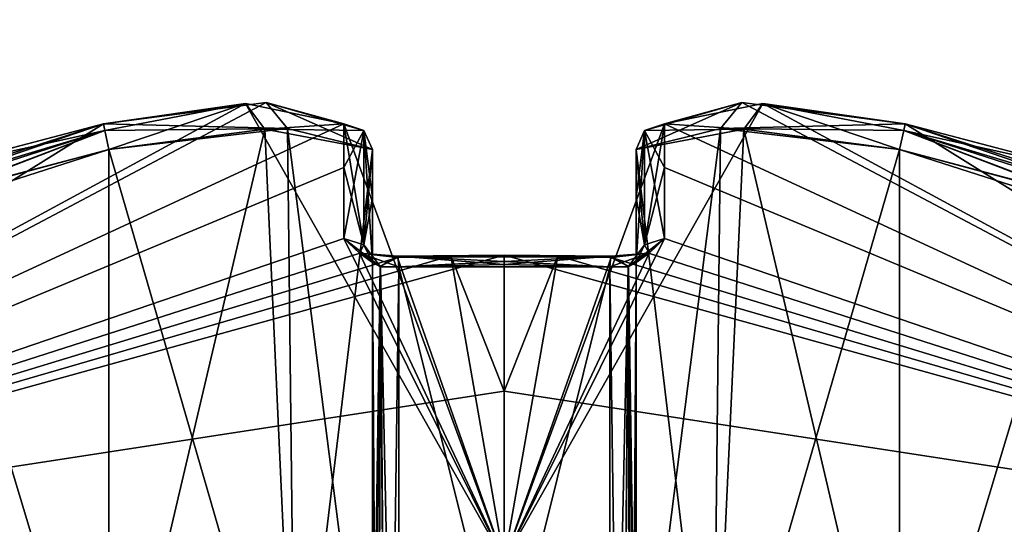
# Model space of a CAD drawing. Extents: x -200 to 200, y -434 to 356.
# Tile 324 of 656: x -1.84 to 1.9, y -237.46 to -235.54. Entities that reach past the tile are written whole.
import ezdxf

# ---------------------------------------------------------------- set-up
doc = ezdxf.new("R2010")
doc.units = 0
doc.header["$LTSCALE"] = 52.148148
for name, color, linetype in [('402', 7, 'CONTINUOUS'), ('407', 7, 'CONTINUOUS'), ('410', 7, 'CONTINUOUS'), ('411', 7, 'CONTINUOUS'), ('412', 7, 'CONTINUOUS'), ('414', 7, 'CONTINUOUS'), ('415', 7, 'CONTINUOUS'), ('416', 7, 'CONTINUOUS'), ('417', 7, 'CONTINUOUS'), ('418', 7, 'CONTINUOUS'), ('419', 7, 'CONTINUOUS'), ('420', 7, 'CONTINUOUS'), ('421', 7, 'CONTINUOUS'), ('422', 7, 'CONTINUOUS'), ('423', 7, 'CONTINUOUS'), ('424', 7, 'CONTINUOUS'), ('425', 7, 'CONTINUOUS'), ('426', 7, 'CONTINUOUS'), ('427', 7, 'CONTINUOUS'), ('428', 7, 'CONTINUOUS'), ('429', 7, 'CONTINUOUS'), ('430', 7, 'CONTINUOUS'), ('432', 7, 'CONTINUOUS'), ('434', 7, 'CONTINUOUS'), ('436', 7, 'CONTINUOUS'), ('446', 7, 'CONTINUOUS'), ('447', 7, 'CONTINUOUS'), ('448', 7, 'CONTINUOUS'), ('449', 7, 'CONTINUOUS'), ('450', 7, 'CONTINUOUS'), ('451', 7, 'CONTINUOUS'), ('452', 7, 'CONTINUOUS'), ('456', 7, 'CONTINUOUS'), ('457', 7, 'CONTINUOUS'), ('458', 7, 'CONTINUOUS'), ('459', 7, 'CONTINUOUS'), ('460', 7, 'CONTINUOUS'), ('461', 7, 'CONTINUOUS'), ('462', 7, 'CONTINUOUS'), ('463', 7, 'CONTINUOUS'), ('464', 7, 'CONTINUOUS'), ('468', 7, 'CONTINUOUS'), ('469', 7, 'CONTINUOUS'), ('732', 7, 'CONTINUOUS')]:
    doc.layers.add(name, color=color, linetype=linetype)

msp = doc.modelspace()

# ---------------------------------------------------------------- linework, layer by layer
at = {"layer": '402', "color": 7, "linetype": 'CONTINUOUS'}
for points in [[(0.6084, -235.9375, 47.129), (0.9812, -235.8597, 47.8649), (0, -237.5962, 43.8167), (0.6084, -235.9375, 47.129)], [(0, -237.5962, 43.8167), (0.9812, -235.8597, 47.8649), (4.1858, -237.5962, 46.2333), (0, -237.5962, 43.8167)], [(0.9008, -235.8568, 49.5015), (0.6084, -235.9375, 50.171), (4.1858, -237.5962, 51.0667), (0.9008, -235.8568, 49.5015)], [(1.521, -235.9375, 49.2584), (0.9008, -235.8568, 49.5015), (4.1858, -237.5962, 51.0667), (1.521, -235.9375, 49.2584)], [(0.9812, -235.8597, 47.8649), (1.521, -235.9375, 48.0416), (4.1858, -237.5962, 46.2333), (0.9812, -235.8597, 47.8649)], [(0.6084, -236.373, 45.7733), (0.6084, -235.9375, 47.129), (0, -237.5962, 43.8167), (0.6084, -236.373, 45.7733)], [(0.6083, -236.1032, 46.4989), (0.6084, -235.9375, 47.129), (0.6084, -236.373, 45.7733), (0.6083, -236.1032, 46.4989)], [(0.6084, -235.9375, 50.171), (0.6083, -236.1032, 50.8011), (4.1858, -237.5962, 51.0667), (0.6084, -235.9375, 50.171)], [(2.8767, -236.373, 49.2584), (1.521, -235.9375, 49.2584), (4.1858, -237.5962, 51.0667), (2.8767, -236.373, 49.2584)], [(2.1511, -236.1032, 49.2583), (1.521, -235.9375, 49.2584), (2.8767, -236.373, 49.2584), (2.1511, -236.1032, 49.2583)], [(1.521, -235.9375, 48.0416), (2.1559, -236.1047, 48.0418), (4.1858, -237.5962, 46.2333), (1.521, -235.9375, 48.0416)], [(0.6083, -236.1032, 50.8011), (0.6084, -236.373, 51.5267), (4.1858, -237.5962, 51.0667), (0.6083, -236.1032, 50.8011)], [(0.5497, -236.428, 45.6385), (0.6084, -236.373, 45.7733), (0, -237.5962, 43.8167), (0.5497, -236.428, 45.6385)], [(0.6084, -236.373, 51.5267), (0.5476, -236.4288, 51.6635), (4.1858, -237.5962, 51.0667), (0.6084, -236.373, 51.5267)], [(0.4056, -236.4455, 45.578), (0.5497, -236.428, 45.6385), (0, -237.5962, 43.8167), (0.4056, -236.4455, 45.578)], [(0, -236.436, 45.5717), (0.203, -236.4384, 45.5732), (0, -236.9521, 44.6519), (0, -236.436, 45.5717)], [(4.1858, -237.5962, 51.0667), (0, -236.436, 51.7283), (0, -236.9521, 52.6481), (4.1858, -237.5962, 51.0667)], [(0.203, -236.4384, 51.7268), (0, -236.436, 51.7283), (4.1858, -237.5962, 51.0667), (0.203, -236.4384, 51.7268)], [(0.203, -236.4384, 45.5732), (0.4056, -236.4455, 45.578), (0, -237.5962, 43.8167), (0.203, -236.4384, 45.5732)], [(0, -236.9521, 44.6519), (0.203, -236.4384, 45.5732), (0, -237.5962, 43.8167), (0, -236.9521, 44.6519)], [(0.4056, -236.4455, 51.722), (0.203, -236.4384, 51.7268), (4.1858, -237.5962, 51.0667), (0.4056, -236.4455, 51.722)], [(0.5476, -236.4288, 51.6635), (0.4056, -236.4455, 51.722), (4.1858, -237.5962, 51.0667), (0.5476, -236.4288, 51.6635)], [(0, -237.5962, 53.4833), (4.1858, -237.5962, 51.0667), (0, -236.9521, 52.6481), (0, -237.5962, 53.4833)]]:
    msp.add_3dface(points, dxfattribs=at)
at = {"layer": '407', "color": 7, "linetype": 'CONTINUOUS'}
for points in [[(-1.521, -235.9375, 48.0416), (-0.9028, -235.8568, 47.8003), (-4.1858, -237.5962, 46.2333), (-1.521, -235.9375, 48.0416)], [(-0.9028, -235.8568, 47.8003), (-0.6084, -235.9375, 47.129), (-4.1858, -237.5962, 46.2333), (-0.9028, -235.8568, 47.8003)], [(0, -237.5962, 53.4833), (-0.9812, -235.8597, 49.4351), (-4.1858, -237.5962, 51.0667), (0, -237.5962, 53.4833)], [(-0.9812, -235.8597, 49.4351), (-1.521, -235.9375, 49.2584), (-4.1858, -237.5962, 51.0667), (-0.9812, -235.8597, 49.4351)], [(-0.9812, -235.8597, 49.4351), (0, -237.5962, 53.4833), (-0.6084, -235.9375, 50.171), (-0.9812, -235.8597, 49.4351)], [(-2.8767, -236.373, 48.0416), (-1.521, -235.9375, 48.0416), (-4.1858, -237.5962, 46.2333), (-2.8767, -236.373, 48.0416)], [(-4.1858, -237.5962, 46.2333), (-0.6084, -235.9375, 47.129), (-0.6083, -236.1032, 46.4989), (-4.1858, -237.5962, 46.2333)], [(-1.521, -235.9375, 49.2584), (-2.1559, -236.1047, 49.2582), (-4.1858, -237.5962, 51.0667), (-1.521, -235.9375, 49.2584)], [(-2.1511, -236.1032, 48.0417), (-1.521, -235.9375, 48.0416), (-2.8767, -236.373, 48.0416), (-2.1511, -236.1032, 48.0417)], [(-0.6084, -235.9375, 50.171), (0, -237.5962, 53.4833), (-0.6084, -236.373, 51.5267), (-0.6084, -235.9375, 50.171)], [(-0.6083, -236.1032, 50.8011), (-0.6084, -235.9375, 50.171), (-0.6084, -236.373, 51.5267), (-0.6083, -236.1032, 50.8011)], [(-0.6084, -236.373, 45.7733), (-4.1858, -237.5962, 46.2333), (-0.6083, -236.1032, 46.4989), (-0.6084, -236.373, 45.7733)], [(-0.5476, -236.4288, 45.6365), (-4.1858, -237.5962, 46.2333), (-0.6084, -236.373, 45.7733), (-0.5476, -236.4288, 45.6365)], [(-0.6084, -236.373, 51.5267), (0, -237.5962, 53.4833), (-0.5497, -236.428, 51.6615), (-0.6084, -236.373, 51.5267)], [(-0.4056, -236.4455, 45.578), (-4.1858, -237.5962, 46.2333), (-0.5476, -236.4288, 45.6365), (-0.4056, -236.4455, 45.578)], [(0, -236.436, 45.5717), (0, -236.9521, 44.6519), (-4.1858, -237.5962, 46.2333), (0, -236.436, 45.5717)], [(0, -236.436, 45.5717), (-4.1858, -237.5962, 46.2333), (-0.203, -236.4384, 45.5732), (0, -236.436, 45.5717)], [(-0.203, -236.4384, 45.5732), (-4.1858, -237.5962, 46.2333), (-0.4056, -236.4455, 45.578), (-0.203, -236.4384, 45.5732)], [(-0.5497, -236.428, 51.6615), (0, -237.5962, 53.4833), (-0.4056, -236.4455, 51.722), (-0.5497, -236.428, 51.6615)], [(-0.4056, -236.4455, 51.722), (0, -237.5962, 53.4833), (-0.203, -236.4384, 51.7268), (-0.4056, -236.4455, 51.722)], [(0, -236.9521, 52.6481), (0, -236.436, 51.7283), (-0.203, -236.4384, 51.7268), (0, -236.9521, 52.6481)], [(0, -237.5962, 53.4833), (0, -236.9521, 52.6481), (-0.203, -236.4384, 51.7268), (0, -237.5962, 53.4833)], [(0, -236.9521, 44.6519), (0, -237.5962, 43.8167), (-4.1858, -237.5962, 46.2333), (0, -236.9521, 44.6519)]]:
    msp.add_3dface(points, dxfattribs=at)
at = {"layer": '410', "color": 7, "linetype": 'CONTINUOUS'}
for points in [[(-0.5, -236.0349, 47.15), (-0.5, -236.4644, 45.813), (-0.5, -236.2167, 46.4708), (-0.5, -236.0349, 47.15)], [(-0.5, -238.477, 47.15), (-0.5, -236.4644, 45.813), (-0.5, -236.0349, 47.15), (-0.5, -238.477, 47.15)], [(-0.5, -238.477, 50.15), (-0.5, -236.0349, 50.15), (-0.5, -236.2167, 50.8292), (-0.5, -238.477, 50.15)], [(-0.5, -236.4644, 51.487), (-0.5, -238.477, 50.15), (-0.5, -236.2167, 50.8292), (-0.5, -236.4644, 51.487)]]:
    msp.add_3dface(points, dxfattribs=at)
at = {"layer": '411', "color": 7, "linetype": 'CONTINUOUS'}
for points in [[(0.5, -236.4644, 45.813), (0.5, -236.0349, 47.15), (0.5, -236.2167, 46.4707), (0.5, -236.4644, 45.813)], [(0.5, -238.477, 47.15), (0.5, -236.0349, 47.15), (0.5, -236.4644, 45.813), (0.5, -238.477, 47.15)]]:
    msp.add_3dface(points, dxfattribs=at)
at = {"layer": '412', "color": 7, "linetype": 'CONTINUOUS'}
for points in [[(-0.4, -236.4806, 45.7037), (0.4, -236.4806, 45.7037), (0, -236.4712, 45.6974), (-0.4, -236.4806, 45.7037)], [(-0.4, -239.7053, 47.846), (0.4, -236.4806, 45.7037), (-0.4, -236.4806, 45.7037), (-0.4, -239.7053, 47.846)], [(0.4, -239.7053, 47.846), (0.4, -236.4806, 45.7037), (-0.4, -239.7053, 47.846), (0.4, -239.7053, 47.846)]]:
    msp.add_3dface(points, dxfattribs=at)
at = {"layer": '414', "color": 7, "linetype": 'CONTINUOUS'}
for points in [[(1.5, -236.0349, 48.15), (1.5, -238.477, 48.15), (2.1793, -236.2167, 48.15), (1.5, -236.0349, 48.15)], [(1.5, -238.477, 48.15), (2.837, -236.4644, 48.15), (2.1793, -236.2167, 48.15), (1.5, -238.477, 48.15)]]:
    msp.add_3dface(points, dxfattribs=at)
at = {"layer": '415', "color": 7, "linetype": 'CONTINUOUS'}
for points in [[(2.837, -236.4644, 49.15), (1.5, -236.0349, 49.15), (2.1793, -236.2167, 49.15), (2.837, -236.4644, 49.15)], [(1.5, -238.477, 49.15), (1.5, -236.0349, 49.15), (2.837, -236.4644, 49.15), (1.5, -238.477, 49.15)]]:
    msp.add_3dface(points, dxfattribs=at)
at = {"layer": '416', "color": 7, "linetype": 'CONTINUOUS'}
for points in [[(0.804, -239.7053, 49.05), (2.9463, -236.4806, 49.05), (0.804, -239.7053, 48.25), (0.804, -239.7053, 49.05)], [(0.804, -239.7053, 48.25), (2.9463, -236.4806, 49.05), (2.9463, -236.4806, 48.25), (0.804, -239.7053, 48.25)]]:
    msp.add_3dface(points, dxfattribs=at)
at = {"layer": '417', "color": 7, "linetype": 'CONTINUOUS'}
for points in [[(0.5, -236.0349, 50.15), (0.5, -238.477, 50.15), (0.5, -236.2167, 50.8292), (0.5, -236.0349, 50.15)], [(0.5, -238.477, 50.15), (0.5, -236.4644, 51.487), (0.5, -236.2167, 50.8292), (0.5, -238.477, 50.15)]]:
    msp.add_3dface(points, dxfattribs=at)
at = {"layer": '418', "color": 7, "linetype": 'CONTINUOUS'}
for points in [[(0.4, -236.4806, 51.5963), (-0.4, -236.4806, 51.5963), (0, -236.4712, 51.6026), (0.4, -236.4806, 51.5963)], [(0.4, -239.7053, 49.454), (-0.4, -236.4806, 51.5963), (0.4, -236.4806, 51.5963), (0.4, -239.7053, 49.454)], [(-0.4, -239.7053, 49.454), (-0.4, -236.4806, 51.5963), (0.4, -239.7053, 49.454), (-0.4, -239.7053, 49.454)]]:
    msp.add_3dface(points, dxfattribs=at)
at = {"layer": '419', "color": 7, "linetype": 'CONTINUOUS'}
for points in [[(-1.5, -236.0349, 49.15), (-1.5, -238.477, 49.15), (-2.1793, -236.2167, 49.15), (-1.5, -236.0349, 49.15)], [(-1.5, -238.477, 49.15), (-2.837, -236.4644, 49.15), (-2.1793, -236.2167, 49.15), (-1.5, -238.477, 49.15)]]:
    msp.add_3dface(points, dxfattribs=at)
at = {"layer": '420', "color": 7, "linetype": 'CONTINUOUS'}
for points in [[(-2.837, -236.4644, 48.15), (-1.5, -236.0349, 48.15), (-2.1793, -236.2167, 48.15), (-2.837, -236.4644, 48.15)], [(-1.5, -238.477, 48.15), (-1.5, -236.0349, 48.15), (-2.837, -236.4644, 48.15), (-1.5, -238.477, 48.15)]]:
    msp.add_3dface(points, dxfattribs=at)
at = {"layer": '421', "color": 7, "linetype": 'CONTINUOUS'}
for points in [[(-0.804, -239.7053, 49.05), (-2.9463, -236.4806, 48.25), (-2.9463, -236.4806, 49.05), (-0.804, -239.7053, 49.05)], [(-0.804, -239.7053, 48.25), (-2.9463, -236.4806, 48.25), (-0.804, -239.7053, 49.05), (-0.804, -239.7053, 48.25)]]:
    msp.add_3dface(points, dxfattribs=at)
at = {"layer": '422', "color": 7, "linetype": 'CONTINUOUS'}
for points in [[(0.4444, -239.6996, 49.4454), (0.4, -239.7053, 49.454), (0.47, -236.4799, 51.5625), (0.4444, -239.6996, 49.4454)], [(0.4, -239.7053, 49.454), (0.4, -236.4806, 51.5963), (0.47, -236.4799, 51.5625), (0.4, -239.7053, 49.454)], [(0.4796, -239.6835, 49.4212), (0.4444, -239.6996, 49.4454), (0.47, -236.4799, 51.5625), (0.4796, -239.6835, 49.4212)], [(0.5, -236.4644, 51.487), (0.4796, -239.6835, 49.4212), (0.47, -236.4799, 51.5625), (0.5, -236.4644, 51.487)], [(0.4796, -239.6835, 49.4212), (0.5, -236.4644, 51.487), (0.4964, -238.9158, 49.8903), (0.4796, -239.6835, 49.4212)], [(0.5, -236.4644, 51.487), (0.5, -238.477, 50.15), (0.4964, -238.9158, 49.8903), (0.5, -236.4644, 51.487)]]:
    msp.add_3dface(points, dxfattribs=at)
at = {"layer": '423', "color": 7, "linetype": 'CONTINUOUS'}
for points in [[(-0.5, -238.477, 50.15), (-0.5, -236.4644, 51.487), (-0.471, -236.4797, 51.5614), (-0.5, -238.477, 50.15)], [(-0.4964, -238.9158, 49.8903), (-0.5, -238.477, 50.15), (-0.471, -236.4797, 51.5614), (-0.4964, -238.9158, 49.8903)], [(-0.4796, -239.6835, 49.4212), (-0.4964, -238.9158, 49.8903), (-0.471, -236.4797, 51.5614), (-0.4796, -239.6835, 49.4212)], [(-0.4444, -239.6996, 49.4454), (-0.4796, -239.6835, 49.4212), (-0.471, -236.4797, 51.5614), (-0.4444, -239.6996, 49.4454)], [(-0.4, -236.4806, 51.5963), (-0.4444, -239.6996, 49.4454), (-0.471, -236.4797, 51.5614), (-0.4, -236.4806, 51.5963)], [(-0.4, -236.4806, 51.5963), (-0.4, -239.7053, 49.454), (-0.4444, -239.6996, 49.4454), (-0.4, -236.4806, 51.5963)]]:
    msp.add_3dface(points, dxfattribs=at)
at = {"layer": '424', "color": 7, "linetype": 'CONTINUOUS'}
for points in [[(-2.9463, -236.4806, 48.25), (-0.7954, -239.6996, 48.2056), (-2.9114, -236.4797, 48.179), (-2.9463, -236.4806, 48.25)], [(-2.9463, -236.4806, 48.25), (-0.804, -239.7053, 48.25), (-0.7954, -239.6996, 48.2056), (-2.9463, -236.4806, 48.25)], [(-1.5, -238.477, 48.15), (-2.837, -236.4644, 48.15), (-2.9114, -236.4797, 48.179), (-1.5, -238.477, 48.15)], [(-1.2505, -238.8988, 48.1533), (-1.5, -238.477, 48.15), (-2.9114, -236.4797, 48.179), (-1.2505, -238.8988, 48.1533)], [(-0.7712, -239.6835, 48.1704), (-1.2505, -238.8988, 48.1533), (-2.9114, -236.4797, 48.179), (-0.7712, -239.6835, 48.1704)], [(-0.7954, -239.6996, 48.2056), (-0.7712, -239.6835, 48.1704), (-2.9114, -236.4797, 48.179), (-0.7954, -239.6996, 48.2056)]]:
    msp.add_3dface(points, dxfattribs=at)
at = {"layer": '425', "color": 7, "linetype": 'CONTINUOUS'}
for points in [[(-0.5, -236.4644, 45.813), (-0.4796, -239.6835, 47.8788), (-0.47, -236.4799, 45.7375), (-0.5, -236.4644, 45.813)], [(-0.4796, -239.6835, 47.8788), (-0.5, -236.4644, 45.813), (-0.4967, -238.8988, 47.3995), (-0.4796, -239.6835, 47.8788)], [(-0.5, -236.4644, 45.813), (-0.5, -238.477, 47.15), (-0.4967, -238.8988, 47.3995), (-0.5, -236.4644, 45.813)], [(-0.4796, -239.6835, 47.8788), (-0.4444, -239.6996, 47.8546), (-0.47, -236.4799, 45.7375), (-0.4796, -239.6835, 47.8788)], [(-0.4444, -239.6996, 47.8546), (-0.4, -239.7053, 47.846), (-0.47, -236.4799, 45.7375), (-0.4444, -239.6996, 47.8546)], [(-0.4, -239.7053, 47.846), (-0.4, -236.4806, 45.7037), (-0.47, -236.4799, 45.7375), (-0.4, -239.7053, 47.846)]]:
    msp.add_3dface(points, dxfattribs=at)
at = {"layer": '426', "color": 7, "linetype": 'CONTINUOUS'}
for points in [[(2.837, -236.4644, 48.15), (0.7712, -239.6835, 48.1704), (2.9125, -236.4799, 48.18), (2.837, -236.4644, 48.15)], [(0.7712, -239.6835, 48.1704), (2.837, -236.4644, 48.15), (1.2403, -238.9158, 48.1536), (0.7712, -239.6835, 48.1704)], [(0.7712, -239.6835, 48.1704), (0.7954, -239.6996, 48.2056), (2.9125, -236.4799, 48.18), (0.7712, -239.6835, 48.1704)], [(0.7954, -239.6996, 48.2056), (0.804, -239.7053, 48.25), (2.9125, -236.4799, 48.18), (0.7954, -239.6996, 48.2056)], [(0.804, -239.7053, 48.25), (2.9463, -236.4806, 48.25), (2.9125, -236.4799, 48.18), (0.804, -239.7053, 48.25)], [(2.837, -236.4644, 48.15), (1.5, -238.477, 48.15), (1.2403, -238.9158, 48.1536), (2.837, -236.4644, 48.15)]]:
    msp.add_3dface(points, dxfattribs=at)
at = {"layer": '427', "color": 7, "linetype": 'CONTINUOUS'}
for points in [[(-0.804, -239.7053, 49.05), (-2.9463, -236.4806, 49.05), (-2.9125, -236.4799, 49.12), (-0.804, -239.7053, 49.05)], [(-2.837, -236.4644, 49.15), (-0.7712, -239.6835, 49.1296), (-2.9125, -236.4799, 49.12), (-2.837, -236.4644, 49.15)], [(-0.7712, -239.6835, 49.1296), (-0.7954, -239.6996, 49.0944), (-2.9125, -236.4799, 49.12), (-0.7712, -239.6835, 49.1296)], [(-0.7954, -239.6996, 49.0944), (-0.804, -239.7053, 49.05), (-2.9125, -236.4799, 49.12), (-0.7954, -239.6996, 49.0944)], [(-2.837, -236.4644, 49.15), (-1.5, -238.477, 49.15), (-1.2403, -238.9158, 49.1464), (-2.837, -236.4644, 49.15)], [(-0.7712, -239.6835, 49.1296), (-2.837, -236.4644, 49.15), (-1.2403, -238.9158, 49.1464), (-0.7712, -239.6835, 49.1296)]]:
    msp.add_3dface(points, dxfattribs=at)
at = {"layer": '428', "color": 7, "linetype": 'CONTINUOUS'}
for points in [[(0.7712, -239.6835, 49.1296), (1.2403, -238.9158, 49.1464), (2.9114, -236.4797, 49.121), (0.7712, -239.6835, 49.1296)], [(0.7954, -239.6996, 49.0944), (0.7712, -239.6835, 49.1296), (2.9114, -236.4797, 49.121), (0.7954, -239.6996, 49.0944)], [(2.9463, -236.4806, 49.05), (0.7954, -239.6996, 49.0944), (2.9114, -236.4797, 49.121), (2.9463, -236.4806, 49.05)], [(2.9463, -236.4806, 49.05), (0.804, -239.7053, 49.05), (0.7954, -239.6996, 49.0944), (2.9463, -236.4806, 49.05)], [(1.2403, -238.9158, 49.1464), (1.5, -238.477, 49.15), (2.9114, -236.4797, 49.121), (1.2403, -238.9158, 49.1464)], [(1.5, -238.477, 49.15), (2.837, -236.4644, 49.15), (2.9114, -236.4797, 49.121), (1.5, -238.477, 49.15)]]:
    msp.add_3dface(points, dxfattribs=at)
at = {"layer": '429', "color": 7, "linetype": 'CONTINUOUS'}
for points in [[(0.4, -236.4806, 45.7037), (0.4444, -239.6996, 47.8546), (0.471, -236.4797, 45.7386), (0.4, -236.4806, 45.7037)], [(0.4, -236.4806, 45.7037), (0.4, -239.7053, 47.846), (0.4444, -239.6996, 47.8546), (0.4, -236.4806, 45.7037)], [(0.4444, -239.6996, 47.8546), (0.4796, -239.6835, 47.8788), (0.471, -236.4797, 45.7386), (0.4444, -239.6996, 47.8546)], [(0.5, -238.477, 47.15), (0.5, -236.4644, 45.813), (0.471, -236.4797, 45.7386), (0.5, -238.477, 47.15)], [(0.4796, -239.6835, 47.8788), (0.4964, -238.9158, 47.4097), (0.471, -236.4797, 45.7386), (0.4796, -239.6835, 47.8788)], [(0.4964, -238.9158, 47.4097), (0.5, -238.477, 47.15), (0.471, -236.4797, 45.7386), (0.4964, -238.9158, 47.4097)]]:
    msp.add_3dface(points, dxfattribs=at)
at = {"layer": '430', "color": 7, "linetype": 'CONTINUOUS'}
for points in [[(0.5, -236.0349, 47.15), (0.7929, -238.477, 47.8571), (0.9085, -235.9582, 47.9563), (0.5, -236.0349, 47.15)], [(0.7929, -238.477, 47.8571), (1.5, -238.477, 48.15), (0.9085, -235.9582, 47.9563), (0.7929, -238.477, 47.8571)], [(1.5, -238.477, 48.15), (1.5, -236.0349, 48.15), (0.9085, -235.9582, 47.9563), (1.5, -238.477, 48.15)], [(0.5, -236.0349, 47.15), (0.5, -238.477, 47.15), (0.7929, -238.477, 47.8571), (0.5, -236.0349, 47.15)]]:
    msp.add_3dface(points, dxfattribs=at)
at = {"layer": '432', "color": 7, "linetype": 'CONTINUOUS'}
for points in [[(0.5, -238.477, 50.15), (0.5, -236.0349, 50.15), (0.8204, -235.9553, 49.4164), (0.5, -238.477, 50.15)], [(0.7929, -238.477, 49.4429), (0.5, -238.477, 50.15), (0.8204, -235.9553, 49.4164), (0.7929, -238.477, 49.4429)], [(1.5, -236.0349, 49.15), (0.7929, -238.477, 49.4429), (0.8204, -235.9553, 49.4164), (1.5, -236.0349, 49.15)], [(1.5, -236.0349, 49.15), (1.5, -238.477, 49.15), (0.7929, -238.477, 49.4429), (1.5, -236.0349, 49.15)]]:
    msp.add_3dface(points, dxfattribs=at)
at = {"layer": '434', "color": 7, "linetype": 'CONTINUOUS'}
for points in [[(-1.5, -238.477, 49.15), (-1.5, -236.0349, 49.15), (-0.9085, -235.9582, 49.3437), (-1.5, -238.477, 49.15)], [(-0.7929, -238.477, 49.4429), (-1.5, -238.477, 49.15), (-0.9085, -235.9582, 49.3437), (-0.7929, -238.477, 49.4429)], [(-0.5, -236.0349, 50.15), (-0.7929, -238.477, 49.4429), (-0.9085, -235.9582, 49.3437), (-0.5, -236.0349, 50.15)], [(-0.5, -236.0349, 50.15), (-0.5, -238.477, 50.15), (-0.7929, -238.477, 49.4429), (-0.5, -236.0349, 50.15)]]:
    msp.add_3dface(points, dxfattribs=at)
at = {"layer": '436', "color": 7, "linetype": 'CONTINUOUS'}
for points in [[(-1.5, -236.0349, 48.15), (-0.7929, -238.477, 47.8571), (-0.8226, -235.9553, 47.8856), (-1.5, -236.0349, 48.15)], [(-0.7929, -238.477, 47.8571), (-0.5, -238.477, 47.15), (-0.8226, -235.9553, 47.8856), (-0.7929, -238.477, 47.8571)], [(-0.5, -238.477, 47.15), (-0.5, -236.0349, 47.15), (-0.8226, -235.9553, 47.8856), (-0.5, -238.477, 47.15)], [(-1.5, -236.0349, 48.15), (-1.5, -238.477, 48.15), (-0.7929, -238.477, 47.8571), (-1.5, -236.0349, 48.15)]]:
    msp.add_3dface(points, dxfattribs=at)
at = {"layer": '446', "color": 7, "linetype": 'CONTINUOUS'}
for points in [[(-0.6083, -236.1032, 46.4989), (-0.6084, -235.9375, 47.129), (-0.5323, -235.9629, 47.1345), (-0.6083, -236.1032, 46.4989)], [(-0.6084, -236.373, 45.7733), (-0.6083, -236.1032, 46.4989), (-0.5323, -235.9629, 47.1345), (-0.6084, -236.373, 45.7733)], [(-0.6084, -236.373, 45.7733), (-0.5323, -235.9629, 47.1345), (-0.5323, -236.3969, 45.7837), (-0.6084, -236.373, 45.7733)], [(-0.5323, -235.9629, 47.1345), (-0.5, -236.0349, 47.15), (-0.5323, -236.3969, 45.7837), (-0.5323, -235.9629, 47.1345)], [(-0.5, -236.0349, 47.15), (-0.5, -236.2167, 46.4708), (-0.5323, -236.3969, 45.7837), (-0.5, -236.0349, 47.15)], [(-0.5, -236.2167, 46.4708), (-0.5, -236.4644, 45.813), (-0.5323, -236.3969, 45.7837), (-0.5, -236.2167, 46.4708)]]:
    msp.add_3dface(points, dxfattribs=at)
at = {"layer": '447', "color": 7, "linetype": 'CONTINUOUS'}
for points in [[(-0.47, -236.4799, 45.7375), (-0.6084, -236.373, 45.7733), (-0.5323, -236.3969, 45.7837), (-0.47, -236.4799, 45.7375)], [(-0.5476, -236.4288, 45.6365), (-0.6084, -236.373, 45.7733), (-0.47, -236.4799, 45.7375), (-0.5476, -236.4288, 45.6365)], [(-0.5, -236.4644, 45.813), (-0.47, -236.4799, 45.7375), (-0.5323, -236.3969, 45.7837), (-0.5, -236.4644, 45.813)], [(-0.5476, -236.4288, 45.6365), (-0.4, -236.4806, 45.7037), (-0.4037, -236.4397, 45.6474), (-0.5476, -236.4288, 45.6365)], [(-0.4056, -236.4455, 45.578), (-0.5476, -236.4288, 45.6365), (-0.4037, -236.4397, 45.6474), (-0.4056, -236.4455, 45.578)], [(-0.4, -236.4806, 45.7037), (-0.5476, -236.4288, 45.6365), (-0.47, -236.4799, 45.7375), (-0.4, -236.4806, 45.7037)]]:
    msp.add_3dface(points, dxfattribs=at)
at = {"layer": '448', "color": 7, "linetype": 'CONTINUOUS'}
for points in [[(-0.203, -236.4384, 45.5732), (-0.4056, -236.4455, 45.578), (-0.4037, -236.4397, 45.6474), (-0.203, -236.4384, 45.5732)], [(0.203, -236.4384, 45.5732), (0, -236.436, 45.5717), (-0.4037, -236.4397, 45.6474), (0.203, -236.4384, 45.5732)], [(0, -236.436, 45.5717), (-0.203, -236.4384, 45.5732), (-0.4037, -236.4397, 45.6474), (0, -236.436, 45.5717)], [(0.4056, -236.4455, 45.578), (0.203, -236.4384, 45.5732), (-0.4037, -236.4397, 45.6474), (0.4056, -236.4455, 45.578)], [(0.4037, -236.4397, 45.6474), (0.4056, -236.4455, 45.578), (-0.4037, -236.4397, 45.6474), (0.4037, -236.4397, 45.6474)], [(-0.4, -236.4806, 45.7037), (0.4037, -236.4397, 45.6474), (-0.4037, -236.4397, 45.6474), (-0.4, -236.4806, 45.7037)], [(-0.4, -236.4806, 45.7037), (0, -236.4712, 45.6974), (0.4037, -236.4397, 45.6474), (-0.4, -236.4806, 45.7037)], [(0, -236.4712, 45.6974), (0.4, -236.4806, 45.7037), (0.4037, -236.4397, 45.6474), (0, -236.4712, 45.6974)]]:
    msp.add_3dface(points, dxfattribs=at)
at = {"layer": '449', "color": 7, "linetype": 'CONTINUOUS'}
for points in [[(0.6084, -236.373, 45.7733), (0.5497, -236.428, 45.6385), (0.5323, -236.3969, 45.7837), (0.6084, -236.373, 45.7733)], [(0.5497, -236.428, 45.6385), (0.5, -236.4644, 45.813), (0.5323, -236.3969, 45.7837), (0.5497, -236.428, 45.6385)], [(0.4, -236.4806, 45.7037), (0.471, -236.4797, 45.7386), (0.4037, -236.4397, 45.6474), (0.4, -236.4806, 45.7037)], [(0.471, -236.4797, 45.7386), (0.4056, -236.4455, 45.578), (0.4037, -236.4397, 45.6474), (0.471, -236.4797, 45.7386)], [(0.5497, -236.428, 45.6385), (0.4056, -236.4455, 45.578), (0.471, -236.4797, 45.7386), (0.5497, -236.428, 45.6385)], [(0.5, -236.4644, 45.813), (0.5497, -236.428, 45.6385), (0.471, -236.4797, 45.7386), (0.5, -236.4644, 45.813)]]:
    msp.add_3dface(points, dxfattribs=at)
at = {"layer": '450', "color": 7, "linetype": 'CONTINUOUS'}
for points in [[(0.5, -236.4644, 45.813), (0.5323, -235.9629, 47.1345), (0.5323, -236.3969, 45.7837), (0.5, -236.4644, 45.813)], [(0.5, -236.4644, 45.813), (0.5, -236.2167, 46.4707), (0.5323, -235.9629, 47.1345), (0.5, -236.4644, 45.813)], [(0.5, -236.2167, 46.4707), (0.5, -236.0349, 47.15), (0.5323, -235.9629, 47.1345), (0.5, -236.2167, 46.4707)], [(0.6084, -235.9375, 47.129), (0.6083, -236.1032, 46.4989), (0.5323, -236.3969, 45.7837), (0.6084, -235.9375, 47.129)], [(0.5323, -235.9629, 47.1345), (0.6084, -235.9375, 47.129), (0.5323, -236.3969, 45.7837), (0.5323, -235.9629, 47.1345)], [(0.6083, -236.1032, 46.4989), (0.6084, -236.373, 45.7733), (0.5323, -236.3969, 45.7837), (0.6083, -236.1032, 46.4989)]]:
    msp.add_3dface(points, dxfattribs=at)
at = {"layer": '451', "color": 7, "linetype": 'CONTINUOUS'}
for points in [[(0.9812, -235.8597, 47.8649), (0.6084, -235.9375, 47.129), (0.9085, -235.9582, 47.9563), (0.9812, -235.8597, 47.8649)], [(1.5, -236.0349, 48.15), (0.9812, -235.8597, 47.8649), (0.9085, -235.9582, 47.9563), (1.5, -236.0349, 48.15)], [(1.521, -235.9375, 48.0416), (0.9812, -235.8597, 47.8649), (1.5155, -235.9629, 48.1177), (1.521, -235.9375, 48.0416)], [(0.9812, -235.8597, 47.8649), (1.5, -236.0349, 48.15), (1.5155, -235.9629, 48.1177), (0.9812, -235.8597, 47.8649)], [(0.5, -236.0349, 47.15), (0.9085, -235.9582, 47.9563), (0.5323, -235.9629, 47.1345), (0.5, -236.0349, 47.15)], [(0.9085, -235.9582, 47.9563), (0.6084, -235.9375, 47.129), (0.5323, -235.9629, 47.1345), (0.9085, -235.9582, 47.9563)]]:
    msp.add_3dface(points, dxfattribs=at)
at = {"layer": '452', "color": 7, "linetype": 'CONTINUOUS'}
for points in [[(1.5, -236.0349, 48.15), (2.8663, -236.3969, 48.1177), (1.5155, -235.9629, 48.1177), (1.5, -236.0349, 48.15)], [(2.1559, -236.1047, 48.0418), (1.521, -235.9375, 48.0416), (1.5155, -235.9629, 48.1177), (2.1559, -236.1047, 48.0418)], [(2.8767, -236.373, 48.0416), (2.1559, -236.1047, 48.0418), (1.5155, -235.9629, 48.1177), (2.8767, -236.373, 48.0416)], [(2.8663, -236.3969, 48.1177), (2.8767, -236.373, 48.0416), (1.5155, -235.9629, 48.1177), (2.8663, -236.3969, 48.1177)], [(1.5, -236.0349, 48.15), (2.1793, -236.2167, 48.15), (2.8663, -236.3969, 48.1177), (1.5, -236.0349, 48.15)]]:
    msp.add_3dface(points, dxfattribs=at)
at = {"layer": '456', "color": 7, "linetype": 'CONTINUOUS'}
for points in [[(2.1793, -236.2167, 49.15), (1.5, -236.0349, 49.15), (1.5155, -235.9629, 49.1823), (2.1793, -236.2167, 49.15)], [(1.5155, -235.9629, 49.1823), (1.521, -235.9375, 49.2584), (2.8663, -236.3969, 49.1823), (1.5155, -235.9629, 49.1823)], [(2.837, -236.4644, 49.15), (1.5155, -235.9629, 49.1823), (2.8663, -236.3969, 49.1823), (2.837, -236.4644, 49.15)], [(2.837, -236.4644, 49.15), (2.1793, -236.2167, 49.15), (1.5155, -235.9629, 49.1823), (2.837, -236.4644, 49.15)], [(1.521, -235.9375, 49.2584), (2.1511, -236.1032, 49.2583), (2.8663, -236.3969, 49.1823), (1.521, -235.9375, 49.2584)]]:
    msp.add_3dface(points, dxfattribs=at)
at = {"layer": '457', "color": 7, "linetype": 'CONTINUOUS'}
for points in [[(0.9008, -235.8568, 49.5015), (0.5, -236.0349, 50.15), (0.5323, -235.9629, 50.1655), (0.9008, -235.8568, 49.5015)], [(0.5, -236.0349, 50.15), (0.9008, -235.8568, 49.5015), (0.8204, -235.9553, 49.4164), (0.5, -236.0349, 50.15)], [(0.6084, -235.9375, 50.171), (0.9008, -235.8568, 49.5015), (0.5323, -235.9629, 50.1655), (0.6084, -235.9375, 50.171)], [(0.9008, -235.8568, 49.5015), (1.521, -235.9375, 49.2584), (0.8204, -235.9553, 49.4164), (0.9008, -235.8568, 49.5015)], [(0.8204, -235.9553, 49.4164), (1.521, -235.9375, 49.2584), (1.5155, -235.9629, 49.1823), (0.8204, -235.9553, 49.4164)], [(1.5, -236.0349, 49.15), (0.8204, -235.9553, 49.4164), (1.5155, -235.9629, 49.1823), (1.5, -236.0349, 49.15)]]:
    msp.add_3dface(points, dxfattribs=at)
at = {"layer": '458', "color": 7, "linetype": 'CONTINUOUS'}
for points in [[(0.5, -236.0349, 50.15), (0.5323, -236.3969, 51.5163), (0.5323, -235.9629, 50.1655), (0.5, -236.0349, 50.15)], [(0.6083, -236.1032, 50.8011), (0.6084, -235.9375, 50.171), (0.5323, -235.9629, 50.1655), (0.6083, -236.1032, 50.8011)], [(0.5323, -236.3969, 51.5163), (0.6084, -236.373, 51.5267), (0.5323, -235.9629, 50.1655), (0.5323, -236.3969, 51.5163)], [(0.6084, -236.373, 51.5267), (0.6083, -236.1032, 50.8011), (0.5323, -235.9629, 50.1655), (0.6084, -236.373, 51.5267)], [(0.5, -236.0349, 50.15), (0.5, -236.2167, 50.8292), (0.5323, -236.3969, 51.5163), (0.5, -236.0349, 50.15)], [(0.5, -236.2167, 50.8292), (0.5, -236.4644, 51.487), (0.5323, -236.3969, 51.5163), (0.5, -236.2167, 50.8292)]]:
    msp.add_3dface(points, dxfattribs=at)
at = {"layer": '459', "color": 7, "linetype": 'CONTINUOUS'}
for points in [[(0.47, -236.4799, 51.5625), (0.6084, -236.373, 51.5267), (0.5323, -236.3969, 51.5163), (0.47, -236.4799, 51.5625)], [(0.5476, -236.4288, 51.6635), (0.6084, -236.373, 51.5267), (0.47, -236.4799, 51.5625), (0.5476, -236.4288, 51.6635)], [(0.5, -236.4644, 51.487), (0.47, -236.4799, 51.5625), (0.5323, -236.3969, 51.5163), (0.5, -236.4644, 51.487)], [(0.5476, -236.4288, 51.6635), (0.4, -236.4806, 51.5963), (0.4037, -236.4397, 51.6526), (0.5476, -236.4288, 51.6635)], [(0.4, -236.4806, 51.5963), (0.5476, -236.4288, 51.6635), (0.47, -236.4799, 51.5625), (0.4, -236.4806, 51.5963)], [(0.4056, -236.4455, 51.722), (0.5476, -236.4288, 51.6635), (0.4037, -236.4397, 51.6526), (0.4056, -236.4455, 51.722)]]:
    msp.add_3dface(points, dxfattribs=at)
at = {"layer": '460', "color": 7, "linetype": 'CONTINUOUS'}
for points in [[(-0.4056, -236.4455, 51.722), (-0.203, -236.4384, 51.7268), (0.4037, -236.4397, 51.6526), (-0.4056, -236.4455, 51.722)], [(-0.4037, -236.4397, 51.6526), (-0.4056, -236.4455, 51.722), (0.4037, -236.4397, 51.6526), (-0.4037, -236.4397, 51.6526)], [(0.4, -236.4806, 51.5963), (-0.4037, -236.4397, 51.6526), (0.4037, -236.4397, 51.6526), (0.4, -236.4806, 51.5963)], [(0.4, -236.4806, 51.5963), (0, -236.4712, 51.6026), (-0.4037, -236.4397, 51.6526), (0.4, -236.4806, 51.5963)], [(0, -236.4712, 51.6026), (-0.4, -236.4806, 51.5963), (-0.4037, -236.4397, 51.6526), (0, -236.4712, 51.6026)], [(-0.203, -236.4384, 51.7268), (0, -236.436, 51.7283), (0.4037, -236.4397, 51.6526), (-0.203, -236.4384, 51.7268)], [(0, -236.436, 51.7283), (0.203, -236.4384, 51.7268), (0.4037, -236.4397, 51.6526), (0, -236.436, 51.7283)], [(0.203, -236.4384, 51.7268), (0.4056, -236.4455, 51.722), (0.4037, -236.4397, 51.6526), (0.203, -236.4384, 51.7268)]]:
    msp.add_3dface(points, dxfattribs=at)
at = {"layer": '461', "color": 7, "linetype": 'CONTINUOUS'}
for points in [[(-0.6084, -236.373, 51.5267), (-0.5497, -236.428, 51.6615), (-0.5323, -236.3969, 51.5163), (-0.6084, -236.373, 51.5267)], [(-0.5497, -236.428, 51.6615), (-0.5, -236.4644, 51.487), (-0.5323, -236.3969, 51.5163), (-0.5497, -236.428, 51.6615)], [(-0.5, -236.4644, 51.487), (-0.5497, -236.428, 51.6615), (-0.471, -236.4797, 51.5614), (-0.5, -236.4644, 51.487)], [(-0.5497, -236.428, 51.6615), (-0.4056, -236.4455, 51.722), (-0.471, -236.4797, 51.5614), (-0.5497, -236.428, 51.6615)], [(-0.471, -236.4797, 51.5614), (-0.4056, -236.4455, 51.722), (-0.4037, -236.4397, 51.6526), (-0.471, -236.4797, 51.5614)], [(-0.4, -236.4806, 51.5963), (-0.471, -236.4797, 51.5614), (-0.4037, -236.4397, 51.6526), (-0.4, -236.4806, 51.5963)]]:
    msp.add_3dface(points, dxfattribs=at)
at = {"layer": '462', "color": 7, "linetype": 'CONTINUOUS'}
for points in [[(-0.5323, -235.9629, 50.1655), (-0.6084, -235.9375, 50.171), (-0.5323, -236.3969, 51.5163), (-0.5323, -235.9629, 50.1655)], [(-0.6084, -235.9375, 50.171), (-0.6083, -236.1032, 50.8011), (-0.5323, -236.3969, 51.5163), (-0.6084, -235.9375, 50.171)], [(-0.5, -236.2167, 50.8292), (-0.5, -236.0349, 50.15), (-0.5323, -235.9629, 50.1655), (-0.5, -236.2167, 50.8292)], [(-0.5, -236.4644, 51.487), (-0.5, -236.2167, 50.8292), (-0.5323, -235.9629, 50.1655), (-0.5, -236.4644, 51.487)], [(-0.5, -236.4644, 51.487), (-0.5323, -235.9629, 50.1655), (-0.5323, -236.3969, 51.5163), (-0.5, -236.4644, 51.487)], [(-0.6083, -236.1032, 50.8011), (-0.6084, -236.373, 51.5267), (-0.5323, -236.3969, 51.5163), (-0.6083, -236.1032, 50.8011)]]:
    msp.add_3dface(points, dxfattribs=at)
at = {"layer": '463', "color": 7, "linetype": 'CONTINUOUS'}
for points in [[(-1.521, -235.9375, 49.2584), (-0.9812, -235.8597, 49.4351), (-1.5155, -235.9629, 49.1823), (-1.521, -235.9375, 49.2584)], [(-0.9812, -235.8597, 49.4351), (-1.5, -236.0349, 49.15), (-1.5155, -235.9629, 49.1823), (-0.9812, -235.8597, 49.4351)], [(-1.5, -236.0349, 49.15), (-0.9812, -235.8597, 49.4351), (-0.9085, -235.9582, 49.3437), (-1.5, -236.0349, 49.15)], [(-0.9812, -235.8597, 49.4351), (-0.6084, -235.9375, 50.171), (-0.9085, -235.9582, 49.3437), (-0.9812, -235.8597, 49.4351)], [(-0.9085, -235.9582, 49.3437), (-0.6084, -235.9375, 50.171), (-0.5323, -235.9629, 50.1655), (-0.9085, -235.9582, 49.3437)], [(-0.5, -236.0349, 50.15), (-0.9085, -235.9582, 49.3437), (-0.5323, -235.9629, 50.1655), (-0.5, -236.0349, 50.15)]]:
    msp.add_3dface(points, dxfattribs=at)
at = {"layer": '464', "color": 7, "linetype": 'CONTINUOUS'}
for points in [[(-2.8767, -236.373, 49.2584), (-2.1559, -236.1047, 49.2582), (-1.5155, -235.9629, 49.1823), (-2.8767, -236.373, 49.2584)], [(-2.8663, -236.3969, 49.1823), (-2.8767, -236.373, 49.2584), (-1.5155, -235.9629, 49.1823), (-2.8663, -236.3969, 49.1823)], [(-1.5, -236.0349, 49.15), (-2.8663, -236.3969, 49.1823), (-1.5155, -235.9629, 49.1823), (-1.5, -236.0349, 49.15)], [(-2.1559, -236.1047, 49.2582), (-1.521, -235.9375, 49.2584), (-1.5155, -235.9629, 49.1823), (-2.1559, -236.1047, 49.2582)], [(-1.5, -236.0349, 49.15), (-2.1793, -236.2167, 49.15), (-2.8663, -236.3969, 49.1823), (-1.5, -236.0349, 49.15)]]:
    msp.add_3dface(points, dxfattribs=at)
at = {"layer": '468', "color": 7, "linetype": 'CONTINUOUS'}
for points in [[(-1.521, -235.9375, 48.0416), (-2.1511, -236.1032, 48.0417), (-2.8663, -236.3969, 48.1177), (-1.521, -235.9375, 48.0416)], [(-1.5155, -235.9629, 48.1177), (-1.521, -235.9375, 48.0416), (-2.8663, -236.3969, 48.1177), (-1.5155, -235.9629, 48.1177)], [(-2.837, -236.4644, 48.15), (-1.5155, -235.9629, 48.1177), (-2.8663, -236.3969, 48.1177), (-2.837, -236.4644, 48.15)], [(-2.837, -236.4644, 48.15), (-2.1793, -236.2167, 48.15), (-1.5155, -235.9629, 48.1177), (-2.837, -236.4644, 48.15)], [(-2.1793, -236.2167, 48.15), (-1.5, -236.0349, 48.15), (-1.5155, -235.9629, 48.1177), (-2.1793, -236.2167, 48.15)]]:
    msp.add_3dface(points, dxfattribs=at)
at = {"layer": '469', "color": 7, "linetype": 'CONTINUOUS'}
for points in [[(-0.9028, -235.8568, 47.8003), (-1.521, -235.9375, 48.0416), (-0.8226, -235.9553, 47.8856), (-0.9028, -235.8568, 47.8003)], [(-0.9028, -235.8568, 47.8003), (-0.5, -236.0349, 47.15), (-0.5323, -235.9629, 47.1345), (-0.9028, -235.8568, 47.8003)], [(-0.5, -236.0349, 47.15), (-0.9028, -235.8568, 47.8003), (-0.8226, -235.9553, 47.8856), (-0.5, -236.0349, 47.15)], [(-0.6084, -235.9375, 47.129), (-0.9028, -235.8568, 47.8003), (-0.5323, -235.9629, 47.1345), (-0.6084, -235.9375, 47.129)], [(-0.8226, -235.9553, 47.8856), (-1.521, -235.9375, 48.0416), (-1.5155, -235.9629, 48.1177), (-0.8226, -235.9553, 47.8856)], [(-1.5, -236.0349, 48.15), (-0.8226, -235.9553, 47.8856), (-1.5155, -235.9629, 48.1177), (-1.5, -236.0349, 48.15)]]:
    msp.add_3dface(points, dxfattribs=at)
at = {"layer": '732', "color": 7, "linetype": 'CONTINUOUS'}
for points in [[(160, -235.2273, 9.9107), (-160, -235.2273, 9.9107), (-160, -240, 11), (160, -235.2273, 9.9107)], [(160, -240, 11), (160, -235.2273, 9.9107), (-160, -240, 11), (160, -240, 11)], [(160, -240, -11), (-160, -240, -11), (-160, -235.2273, -9.9107), (160, -240, -11)], [(160, -235.2273, -9.9107), (160, -240, -11), (-160, -235.2273, -9.9107), (160, -235.2273, -9.9107)]]:
    msp.add_3dface(points, dxfattribs=at)

doc.saveas('drawing.dxf')
